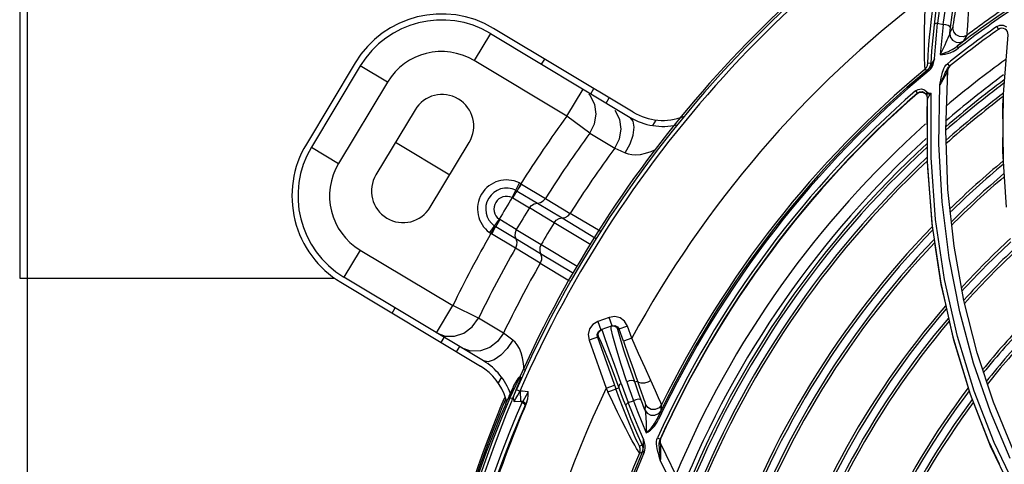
# Model space of a CAD drawing. Extents: x 40.7 to 137.4, y -250.8 to -221.5.
# Tile 257 of 320: x 122.8118 to 123.002, y -239.4095 to -239.3235. Entities that reach past the tile are written whole.
import ezdxf

# ---------------------------------------------------------------- set-up
doc = ezdxf.new("R2010")
doc.units = 0
doc.header["$MEASUREMENT"] = 0
doc.layers.get('0').update_dxf_attribs({"linetype": 'CONTINUOUS'})
doc.layers.add('paredes1', color=8, linetype='CONTINUOUS')

msp = doc.modelspace()

# ---------------------------------------------------------------- linework, layer by layer
at = {"color": 5}
for p, q in [((122.8118463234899, -239.3135002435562), (122.8118463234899, -239.3735002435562)), ((122.8118463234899, -239.3735002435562), (122.8726692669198, -239.3735002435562))]:
    msp.add_line(p, q, dxfattribs=at)
at = {"color": 155}
for p, q in [((122.9889439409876, -239.3265178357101), (122.9891727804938, -239.3242354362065)), ((122.9891727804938, -239.3242354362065), (122.9902606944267, -239.3244874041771)), ((122.9921294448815, -239.3249476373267), (122.9915019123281, -239.3260547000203)), ((122.991501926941, -239.3260545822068), (122.991623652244, -239.3250490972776)), ((123.0005761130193, -239.3248809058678), (123.0009467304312, -239.3254064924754)), ((123.0005826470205, -239.3248789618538), (123.0011578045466, -239.3246255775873)), ((122.9942325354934, -239.3276031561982), (122.9948504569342, -239.3265136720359)), ((123.0018725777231, -239.3379313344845), (123.0027680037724, -239.3264851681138)), ((122.993208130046, -239.3290089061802), (122.9929375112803, -239.3286577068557)), ((122.9880136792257, -239.3295540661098), (122.9878349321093, -239.3320314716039)), ((122.9878337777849, -239.3320332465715), (122.9872982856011, -239.3319508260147)), ((122.9884639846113, -239.3316616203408), (122.9885739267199, -239.3310904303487)), ((122.9905686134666, -239.3326110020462), (122.9907974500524, -239.3322876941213)), ((122.9907974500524, -239.3322876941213), (122.9910502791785, -239.3320431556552)), ((122.9910465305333, -239.3320458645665), (122.9914496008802, -239.3325492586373)), ((122.9912587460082, -239.3327341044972), (122.9914496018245, -239.3325492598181)), ((122.9866883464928, -239.3331382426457), (122.9872222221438, -239.3332211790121)), ((122.9875253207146, -239.3333660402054), (122.9873365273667, -239.333138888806)), ((122.9904830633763, -239.3341733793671), (122.9906425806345, -239.3338160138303)), ((122.9907434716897, -239.3449730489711), (122.9911247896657, -239.3332655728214)), ((122.9849004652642, -239.3373058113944), (122.9852637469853, -239.3377232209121)), ((122.9852601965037, -239.3378165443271), (122.9857346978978, -239.3375674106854)), ((122.9852637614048, -239.3377232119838), (122.9852602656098, -239.3378164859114)), ((122.9870749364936, -239.3382051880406), (122.9871609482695, -239.3386315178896)), ((122.9877885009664, -239.3377226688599), (122.9879079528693, -239.337718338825)), ((122.9872037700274, -239.3510143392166), (122.9871849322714, -239.3386266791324)), ((122.9872056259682, -239.347514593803), (122.9871336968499, -239.3403302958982)), ((122.9911649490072, -239.3563380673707), (122.9907434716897, -239.3449730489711)), ((122.9881013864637, -239.3629863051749), (122.9872037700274, -239.3510143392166)), ((122.9872524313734, -239.3521895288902), (122.9872385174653, -239.3507998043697)), ((122.9881671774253, -239.3635202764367), (122.9872524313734, -239.3521895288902)), ((122.992343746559, -239.3672997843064), (122.9911649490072, -239.3563380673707)), ((122.9898247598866, -239.374499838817), (122.9881013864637, -239.3629863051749)), ((122.9942372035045, -239.377849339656), (122.992343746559, -239.3672997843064)), ((122.9923202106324, -239.3855189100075), (122.9898247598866, -239.374499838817)), ((122.9942251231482, -239.3777934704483), (122.9943190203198, -239.3776891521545)), ((122.9967926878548, -239.3879249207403), (122.9942372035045, -239.377849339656)), ((122.923536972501, -239.3818767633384), (122.9241115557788, -239.38348642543)), ((122.9257283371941, -239.3810945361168), (122.9235371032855, -239.3818767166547)), ((122.9263030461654, -239.3827041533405), (122.9257284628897, -239.3810944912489)), ((122.9236431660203, -239.3838100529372), (122.9241115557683, -239.3834864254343)), ((122.923844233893, -239.3837326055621), (122.9243052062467, -239.3834173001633)), ((122.9263030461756, -239.3827041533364), (122.9241115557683, -239.3834864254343)), ((122.9244685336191, -239.3838936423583), (122.9243051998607, -239.3834172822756)), ((122.9260897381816, -239.383311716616), (122.9260935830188, -239.3827788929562)), ((122.9273245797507, -239.3828906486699), (122.9276298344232, -239.3833323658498)), ((122.9292392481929, -239.3827578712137), (122.92741959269, -239.3834074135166)), ((122.9284755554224, -239.3857016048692), (122.9276298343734, -239.3833323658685)), ((122.9300849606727, -239.3851270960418), (122.9292392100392, -239.3827577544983)), ((122.921836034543, -239.3854651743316), (122.9251595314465, -239.394775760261)), ((122.9236399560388, -239.3848214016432), (122.9218360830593, -239.3854653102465)), ((122.9234454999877, -239.3848908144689), (122.927008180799, -239.3948707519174)), ((122.9300849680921, -239.3851271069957), (122.9284755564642, -239.3857016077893)), ((122.9955335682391, -239.3960118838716), (122.9923202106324, -239.3855189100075)), ((122.9999494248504, -239.397474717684), (122.9967926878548, -239.3879249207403)), ((122.9306481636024, -239.3935714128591), (122.9311772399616, -239.3933825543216)), ((122.9251595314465, -239.3947757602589), (122.9267689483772, -239.3942012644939)), ((122.9251595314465, -239.3947757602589), (122.9254822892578, -239.3954849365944)), ((122.927008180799, -239.3948707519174), (122.9275626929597, -239.3946728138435)), ((122.9315937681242, -239.3945807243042), (122.9322180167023, -239.3963567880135)), ((122.9293948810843, -239.3975665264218), (122.9304287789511, -239.3972190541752)), ((122.9994115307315, -239.4059541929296), (122.9955335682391, -239.3960118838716)), ((122.9303398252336, -239.3999269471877), (122.9293948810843, -239.3975665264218)), ((122.9327142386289, -239.3978461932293), (122.9326065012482, -239.3989408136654)), ((122.935735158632, -239.3990568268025), (122.9358421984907, -239.3979790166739)), ((123.0036776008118, -239.4065396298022), (122.9999494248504, -239.397474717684)), ((122.9352603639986, -239.4008334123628), (122.9349931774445, -239.400707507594)), ((122.9354794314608, -239.3996445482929), (122.9349931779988, -239.4007075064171)), ((122.9309911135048, -239.4033068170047), (122.9320783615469, -239.4058010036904)), ((122.9323358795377, -239.4047403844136), (122.9323299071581, -239.404606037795)), ((122.9324337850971, -239.404910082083), (122.9323329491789, -239.404599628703)), ((122.9349495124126, -239.4047034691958), (122.9350653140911, -239.4043670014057)), ((122.935063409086, -239.4043697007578), (122.9355678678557, -239.4045971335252)), ((122.9354756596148, -239.4048631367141), (122.9355678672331, -239.4045971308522)), ((122.9355288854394, -239.4048151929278), (122.9355277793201, -239.4051566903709)), ((122.9356245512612, -239.4044873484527), (122.9355288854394, -239.4048151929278)), ((122.9356579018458, -239.4045630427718), (122.9356245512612, -239.4044873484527)), ((122.932079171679, -239.4058027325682), (122.9315656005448, -239.4059735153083)), ((122.9323353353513, -239.4059262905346), (122.9323394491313, -239.4052492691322)), ((122.9355277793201, -239.4051566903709), (122.9356213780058, -239.4054852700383)), ((122.9355613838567, -239.4052325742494), (122.9356325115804, -239.4054819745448)), ((122.9356515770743, -239.4055932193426), (122.9356213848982, -239.4054851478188)), ((122.9356213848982, -239.4054851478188), (122.9407040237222, -239.4159319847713)), ((123.0039032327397, -239.4153287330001), (122.9994115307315, -239.4059541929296)), ((122.9315707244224, -239.4073260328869), (122.9320831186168, -239.4071564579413)), ((122.9324699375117, -239.4071785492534), (122.9321439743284, -239.407038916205)), ((122.9406049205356, -239.4186059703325), (122.9356605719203, -239.4088895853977))]:
    msp.add_line(p, q, dxfattribs=at)
at = {"color": 6, "linetype": 'Continuous'}
for p, q in [((122.9027760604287, -239.326209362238), (122.8996322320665, -239.331441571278)), ((122.9027760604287, -239.326209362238), (122.9297504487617, -239.3424172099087)), ((122.9303477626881, -239.3414230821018), (122.9033733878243, -239.325215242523)), ((122.8766538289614, -239.3318771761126), (122.867222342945, -239.3475738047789)), ((122.8776479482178, -239.3324745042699), (122.8682164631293, -239.3481711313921)), ((122.8828801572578, -239.3356183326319), (122.8776479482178, -239.3324745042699)), ((122.9175201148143, -239.3421896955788), (122.8996322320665, -239.331441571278)), ((122.9126775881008, -239.3321588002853), (122.9132749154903, -239.331164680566)), ((122.8828801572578, -239.3356183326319), (122.8734486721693, -239.3513149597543)), ((122.9175201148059, -239.3421896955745), (122.9206639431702, -239.3369574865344)), ((122.9220752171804, -239.3382207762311), (122.9217743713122, -239.3379514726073)), ((122.9221548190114, -239.3378532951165), (122.9227521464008, -239.3368591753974)), ((122.9251474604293, -239.3396514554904), (122.9257447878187, -239.3386573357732)), ((122.8882156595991, -239.3409605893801), (122.8806704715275, -239.3535178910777)), ((122.9219920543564, -239.3454464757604), (122.917520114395, -239.342189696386)), ((122.9341354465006, -239.3440117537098), (122.9347854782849, -239.3429299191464)), ((122.9219920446, -239.3454464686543), (122.9267965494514, -239.3483467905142)), ((122.8844430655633, -239.3472392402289), (122.8949074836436, -239.3535268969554)), ((122.8911348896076, -239.359805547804), (122.8986800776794, -239.3472482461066)), ((122.8682164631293, -239.3481711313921), (122.8734486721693, -239.3513149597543)), ((122.9267965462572, -239.348346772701), (122.9280007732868, -239.3489028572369)), ((122.9280007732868, -239.3489028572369), (122.9288341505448, -239.3492854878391)), ((122.9069701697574, -239.3579367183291), (122.9083666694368, -239.3550889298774)), ((122.908767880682, -239.3553064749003), (122.9086531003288, -239.3552386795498)), ((122.908767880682, -239.3553064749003), (122.913390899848, -239.3580974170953)), ((122.90794312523, -239.3566601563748), (122.9118488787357, -239.3589913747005)), ((122.9070996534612, -239.358003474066), (122.910303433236, -239.3599092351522)), ((122.9118492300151, -239.3589914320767), (122.9166415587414, -239.3618709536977)), ((122.9133908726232, -239.3580974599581), (122.9181841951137, -239.3609779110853)), ((122.915096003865, -239.3627884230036), (122.9103036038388, -239.3599091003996)), ((122.9239886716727, -239.3644448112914), (122.9181842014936, -239.360977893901)), ((122.904464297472, -239.362107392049), (122.9026055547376, -239.3646774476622)), ((122.9077707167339, -239.3641243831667), (122.9045839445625, -239.3621903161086)), ((122.9222021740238, -239.3670865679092), (122.91509631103, -239.3627886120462)), ((122.9166418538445, -239.3618711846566), (122.9230919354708, -239.3657708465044)), ((122.902872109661, -239.364859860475), (122.9029857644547, -239.3649293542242)), ((122.9037338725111, -239.363527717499), (122.9028721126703, -239.3648598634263)), ((122.9076204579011, -239.3677010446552), (122.9029857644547, -239.3649293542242)), ((122.9076858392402, -239.3659198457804), (122.9037939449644, -239.3635654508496)), ((122.9077707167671, -239.3641243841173), (122.9125629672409, -239.367004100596)), ((122.9124784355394, -239.3687996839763), (122.9076860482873, -239.365920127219)), ((122.8776254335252, -239.3680670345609), (122.874481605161, -239.373299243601)), ((122.8776254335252, -239.3680670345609), (122.895513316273, -239.3788151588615)), ((122.9124140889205, -239.3705809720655), (122.9076204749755, -239.3677010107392)), ((122.9188115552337, -239.3725814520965), (122.9124787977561, -239.3687998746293)), ((122.9125631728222, -239.3670044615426), (122.9195331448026, -239.3711647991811)), ((122.9124141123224, -239.3705809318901), (122.9180846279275, -239.3740085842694)), ((122.8738842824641, -239.3742933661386), (122.9008586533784, -239.3905012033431)), ((122.9014559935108, -239.389507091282), (122.8744816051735, -239.3732992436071)), ((122.8837858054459, -239.3802428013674), (122.8843831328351, -239.3792486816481)), ((122.8923694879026, -239.3840473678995), (122.8955133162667, -239.3788151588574)), ((122.9004883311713, -239.3812346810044), (122.895513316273, -239.3788151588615)), ((122.9053047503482, -239.3841151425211), (122.9004883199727, -239.3812346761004)), ((122.8923694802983, -239.3840473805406), (122.8940683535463, -239.3846865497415)), ((122.8932630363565, -239.3859372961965), (122.8938603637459, -239.3849431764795)), ((122.8962556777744, -239.3877354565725), (122.8968530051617, -239.3867413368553)), ((122.9049225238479, -239.3926302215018), (122.9042724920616, -239.3937120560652)), ((122.9072651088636, -239.3944705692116), (122.907935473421, -239.3932157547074)), ((122.9076586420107, -239.3942759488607), (122.9083397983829, -239.3929680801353)), ((122.9081310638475, -239.3928717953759), (122.9077688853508, -239.39351670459)), ((122.907935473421, -239.3932157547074), (122.9081382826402, -239.3928592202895)), ((122.9085740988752, -239.3929611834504), (122.908106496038, -239.3941897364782)), ((122.9083008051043, -239.392690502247), (122.9081392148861, -239.3928576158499)), ((122.9085355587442, -239.3926160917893), (122.9083008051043, -239.392690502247)), ((122.9083397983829, -239.3929680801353), (122.9085336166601, -239.3926161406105)), ((122.908631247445, -239.3926110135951), (122.9084946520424, -239.3926181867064)), ((122.9086594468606, -239.3926095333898), (122.9085740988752, -239.3929611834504)), ((122.9071337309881, -239.3947390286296), (122.9061239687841, -239.3968756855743)), ((122.9063693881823, -239.3963578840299), (122.9068127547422, -239.3953842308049)), ((122.906397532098, -239.3962985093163), (122.9072400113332, -239.3945211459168)), ((122.9065510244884, -239.3966729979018), (122.9076586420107, -239.3942759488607)), ((122.9069927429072, -239.3950132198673), (122.906578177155, -239.3959145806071)), ((122.9071212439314, -239.3947654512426), (122.9069927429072, -239.3950132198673)), ((122.9072400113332, -239.3945211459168), (122.9072651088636, -239.3944705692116)), ((122.908106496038, -239.3941897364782), (122.9072635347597, -239.3962972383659)), ((122.9077971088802, -239.3950524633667), (122.9084685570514, -239.3953454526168)), ((122.9080432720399, -239.3960888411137), (122.9084934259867, -239.3953104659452)), ((122.9084934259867, -239.3953104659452), (122.9085959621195, -239.3972669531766)), ((122.9054178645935, -239.3967454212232), (122.9049225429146, -239.3979391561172)), ((122.9052667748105, -239.3980651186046), (122.9057556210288, -239.3968870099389)), ((122.9054479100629, -239.3966700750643), (122.9054178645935, -239.3967454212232)), ((122.9057851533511, -239.3968129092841), (122.9054479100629, -239.3966700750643)), ((122.9065510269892, -239.3966729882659), (122.9056373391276, -239.3988361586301)), ((122.9057556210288, -239.3968870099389), (122.9057851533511, -239.3968129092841)), ((122.9068490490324, -239.3973178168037), (122.9058493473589, -239.3997652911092)), ((122.905989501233, -239.3971785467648), (122.9061234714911, -239.3968758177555)), ((122.9065510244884, -239.3966729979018), (122.9071241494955, -239.3966429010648)), ((122.9069390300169, -239.3971048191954), (122.9068490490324, -239.3973178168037)), ((122.9071241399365, -239.3966429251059), (122.9069390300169, -239.3971048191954)), ((122.9072635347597, -239.3962972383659), (122.9071241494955, -239.3966429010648)), ((122.9072639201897, -239.3962948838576), (122.9074328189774, -239.395896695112)), ((122.9073617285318, -239.3973317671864), (122.9085959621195, -239.3972669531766)), ((122.909344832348, -239.3967909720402), (122.9090248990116, -239.3973411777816)), ((122.9046030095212, -239.3987155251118), (122.9041906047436, -239.3997285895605)), ((122.9045421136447, -239.3998362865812), (122.9049510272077, -239.3988321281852)), ((122.9056373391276, -239.3988361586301), (122.9045459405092, -239.4015166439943)), ((122.9049225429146, -239.3979391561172), (122.9046030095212, -239.3987155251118)), ((122.9057273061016, -239.3977825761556), (122.9046691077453, -239.4003035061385)), ((122.9049510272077, -239.3988321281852), (122.9052667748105, -239.3980651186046)), ((122.9088629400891, -239.3975918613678), (122.9077708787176, -239.4001376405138)), ((122.9091357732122, -239.397685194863), (122.9088629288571, -239.3975916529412)), ((122.9094497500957, -239.3983042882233), (122.9095518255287, -239.3980773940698)), ((122.9098422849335, -239.3974281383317), (122.9095518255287, -239.3980773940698)), ((122.9041906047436, -239.3997285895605), (122.9036700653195, -239.4010266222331)), ((122.9040258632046, -239.4011230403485), (122.9045421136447, -239.3998362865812))]:
    msp.add_line(p, q, dxfattribs=at)
at = {"color": 155}
for points in [[(122.9902538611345, -239.3244876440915), (122.990900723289, -239.3201526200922), (122.9916003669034, -239.3163005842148), (122.9922603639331, -239.3132332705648), (122.9928612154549, -239.3108765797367), (122.9933220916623, -239.3094433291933)], [(122.991623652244, -239.3250490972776), (122.9923088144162, -239.3201753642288), (122.9930258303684, -239.316040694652), (122.9936722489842, -239.3128971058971), (122.9941634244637, -239.3108864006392), (122.9944231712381, -239.3101768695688)], [(122.9900460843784, -239.312680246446), (122.9895693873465, -239.3159148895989), (122.9890202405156, -239.3199513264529), (122.9884781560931, -239.3245607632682)], [(122.9910091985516, -239.3119439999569), (122.9904374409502, -239.3152374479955), (122.9897963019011, -239.3193977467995), (122.9891658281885, -239.3242357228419)], [(122.9921084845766, -239.3251302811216), (122.992144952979, -239.324969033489), (122.9922019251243, -239.3246383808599), (122.9922820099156, -239.3241236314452), (122.9923889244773, -239.3234057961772), (122.9925266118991, -239.3224708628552), (122.9927009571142, -239.3212987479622), (122.9929186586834, -239.3198729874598), (122.9931850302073, -239.3181949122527), (122.9935019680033, -239.3162924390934), (122.9938661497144, -239.3142217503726), (122.9942703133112, -239.3120504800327)], [(122.9949257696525, -239.3255005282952), (122.9949763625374, -239.3246600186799), (122.99503991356, -239.3235833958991), (122.9951214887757, -239.3222602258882), (122.9952257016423, -239.3206865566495), (122.995357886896, -239.3188711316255), (122.9955218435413, -239.3168448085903), (122.9957192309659, -239.31465869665), (122.9959490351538, -239.3123719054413)], [(122.9868493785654, -239.3189268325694), (122.9867242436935, -239.321268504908), (122.9866368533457, -239.3234864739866), (122.9865836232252, -239.3255224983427), (122.9865593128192, -239.3273273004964), (122.9865561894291, -239.328878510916), (122.9865680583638, -239.3301724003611), (122.986588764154, -239.3312186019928), (122.9866138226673, -239.3320288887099), (122.9866407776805, -239.3326118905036), (122.9866655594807, -239.3329781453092), (122.986688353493, -239.3331382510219)], [(122.9877768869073, -239.325279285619), (122.9879835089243, -239.3234087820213), (122.9882379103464, -239.3213554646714), (122.9885394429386, -239.3191726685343)], [(122.9884781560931, -239.3245607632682), (122.9882278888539, -239.3270636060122), (122.9880136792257, -239.3295540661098)], [(122.9891658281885, -239.3242357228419), (122.9888253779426, -239.324290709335), (122.9885833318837, -239.324403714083), (122.9884783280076, -239.3245607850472)], [(122.9902606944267, -239.3244874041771), (122.9900355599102, -239.3264015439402), (122.9898314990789, -239.3283177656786), (122.9896484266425, -239.330235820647)], [(122.991623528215, -239.3250489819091), (122.99151531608, -239.32483133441), (122.9911829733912, -239.3246362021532), (122.9907355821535, -239.3245170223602), (122.9902538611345, -239.3244876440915)], [(122.9921294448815, -239.3249476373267), (122.9921234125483, -239.3250090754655), (122.992119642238, -239.3250697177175), (122.9921180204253, -239.325131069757)], [(123.0011578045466, -239.3246255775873), (123.0018281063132, -239.3246232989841), (123.0024447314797, -239.3249013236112)], [(122.9873147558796, -239.3310265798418), (122.9873518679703, -239.3303381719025), (122.9874105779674, -239.3294381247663), (122.9874963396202, -239.3283056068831), (122.9876162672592, -239.3269186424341), (122.9877768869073, -239.325279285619)], [(122.9885739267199, -239.3310904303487), (122.9887443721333, -239.3288029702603), (122.9889439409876, -239.3265178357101)], [(122.9915021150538, -239.3260545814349), (122.9914582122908, -239.3262486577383), (122.9913787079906, -239.3264994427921), (122.991270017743, -239.3267961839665), (122.9911345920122, -239.3271358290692), (122.9909712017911, -239.3275212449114), (122.9907756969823, -239.3279607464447), (122.990545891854, -239.3284568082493), (122.990280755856, -239.3290060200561), (122.9899794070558, -239.3296034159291), (122.9896422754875, -239.3302356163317)], [(122.9915019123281, -239.3260547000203), (122.9916000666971, -239.3268377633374), (122.9920392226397, -239.3274928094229), (122.9927221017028, -239.3278801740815), (122.9935096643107, -239.3279209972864), (122.9942325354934, -239.3276031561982)], [(122.9927319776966, -239.3264586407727), (122.9922762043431, -239.3258607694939), (122.9921114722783, -239.3251306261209)], [(122.9948506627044, -239.3265137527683), (122.9941518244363, -239.3268229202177), (122.993397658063, -239.326799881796), (122.9927319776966, -239.3264586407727)], [(122.9948533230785, -239.3265117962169), (122.9948536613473, -239.326509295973), (122.9948860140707, -239.3261131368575), (122.9949257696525, -239.3255005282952)], [(122.989951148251, -239.3301492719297), (122.990072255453, -239.3301121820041), (122.99020360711, -239.3300702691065), (122.9903460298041, -239.3300226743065), (122.9905001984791, -239.3299685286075), (122.9906671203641, -239.3299067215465), (122.990848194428, -239.3298357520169), (122.991044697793, -239.3297540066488), (122.9912570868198, -239.3296599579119), (122.9914867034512, -239.3295513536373), (122.9917358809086, -239.3294248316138), (122.9920043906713, -239.3292776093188), (122.992294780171, -239.3291043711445), (122.9926071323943, -239.3288994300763), (122.9929375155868, -239.3286577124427)], [(122.9942323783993, -239.3276035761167), (122.9941748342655, -239.3276592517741), (122.994024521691, -239.3277859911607), (122.9937741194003, -239.3279896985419), (122.9934146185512, -239.3282778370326), (122.9929375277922, -239.3286576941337)], [(122.9896422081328, -239.330235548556), (122.9897366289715, -239.3302124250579), (122.989951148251, -239.3301492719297)], [(122.9896484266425, -239.330235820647), (122.9897512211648, -239.3302472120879), (122.9898674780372, -239.3302503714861), (122.9899948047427, -239.3302495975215), (122.9901345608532, -239.3302435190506), (122.9902880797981, -239.3302308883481), (122.9904565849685, -239.3302102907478), (122.9906411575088, -239.3301802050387), (122.9908428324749, -239.3301388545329), (122.9910628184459, -239.3300840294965), (122.9913024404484, -239.3300130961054), (122.9915630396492, -239.3299228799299), (122.9918457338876, -239.3298094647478), (122.9921516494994, -239.3296679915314), (122.9924817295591, -239.3294922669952), (122.9928354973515, -239.3292748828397), (122.9932155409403, -239.3290092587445)], [(122.9866883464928, -239.3331382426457), (122.9869941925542, -239.3328056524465), (122.9872034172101, -239.3324006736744), (122.9872982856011, -239.3319508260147)], [(122.9878337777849, -239.3320332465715), (122.9877408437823, -239.3324763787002), (122.9875329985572, -239.3328822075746), (122.9872222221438, -239.3332211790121)], [(122.9872993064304, -239.3319509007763), (122.9872911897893, -239.3318180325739), (122.9872955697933, -239.3315149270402), (122.9873147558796, -239.3310265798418)], [(122.9877955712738, -239.332620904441), (122.987601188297, -239.3328792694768), (122.9873370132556, -239.3331384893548)], [(122.9875301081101, -239.3333665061), (122.987845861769, -239.3330498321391), (122.9881184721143, -239.3326625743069), (122.9883262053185, -239.3321952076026), (122.9884639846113, -239.3316616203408)], [(122.9885682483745, -239.3310901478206), (122.9884313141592, -239.3313904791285), (122.9883013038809, -239.3316640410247), (122.9881789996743, -239.3319126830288), (122.9880618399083, -239.3321456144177), (122.9879405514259, -239.3323773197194), (122.9877955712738, -239.332620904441)], [(122.9885682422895, -239.3310901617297), (122.9884571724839, -239.3312925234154), (122.9883523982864, -239.3314767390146), (122.9882533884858, -239.3316434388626), (122.9881604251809, -239.3317914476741), (122.9880740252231, -239.3319187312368), (122.9879969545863, -239.3320196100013), (122.9879342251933, -239.3320866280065), (122.9878874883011, -239.3321189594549), (122.9878555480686, -239.3321192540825), (122.9878378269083, -239.3320888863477), (122.9878339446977, -239.3320313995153)], [(122.9897763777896, -239.3351978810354), (122.9898663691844, -239.3347708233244), (122.9899191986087, -239.3345313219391), (122.9899793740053, -239.3342721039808), (122.9900494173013, -239.3339909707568), (122.9901335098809, -239.3336851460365), (122.9902387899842, -239.3333516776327), (122.9903796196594, -239.3329853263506), (122.9905686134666, -239.3326110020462)], [(122.9873370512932, -239.3331384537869), (122.9872765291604, -239.3331847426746), (122.9872382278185, -239.3332123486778), (122.9872222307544, -239.3332211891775)], [(122.9911248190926, -239.3332655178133), (122.991098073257, -239.3333839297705), (122.9910345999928, -239.3335558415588), (122.9909384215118, -239.3337754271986), (122.9908100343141, -239.3340421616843), (122.990648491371, -239.334357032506), (122.9904486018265, -239.3347277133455), (122.9902051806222, -239.3351597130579), (122.9899231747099, -239.3356390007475), (122.9896000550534, -239.3361413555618)], [(122.9896000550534, -239.3361413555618), (122.9898776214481, -239.3355465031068), (122.9901086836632, -239.3350288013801), (122.9904830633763, -239.3341733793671)], [(122.9906425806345, -239.3338160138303), (122.9907922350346, -239.333496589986), (122.9909386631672, -239.3332113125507), (122.9910908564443, -239.3329568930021), (122.9912587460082, -239.3327341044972)], [(123.0032114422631, -239.4083389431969), (122.9993816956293, -239.3993717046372), (122.9961027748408, -239.3899038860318), (122.9934294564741, -239.3799944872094), (122.9913863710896, -239.3695857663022), (122.9900334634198, -239.3587568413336), (122.9894172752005, -239.347603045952), (122.9896048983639, -239.3361420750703)], [(122.9896048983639, -239.3361420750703), (122.9896078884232, -239.3360174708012), (122.9896350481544, -239.335878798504), (122.9896671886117, -239.3357281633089), (122.9897763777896, -239.3351978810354)], [(122.9849032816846, -239.3373064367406), (122.9854234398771, -239.3370090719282), (122.9860461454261, -239.3369345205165), (122.9866381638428, -239.3371108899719), (122.9871485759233, -239.3375569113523)], [(122.9852637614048, -239.3377232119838), (122.9856731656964, -239.3374921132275), (122.9861531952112, -239.3374419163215), (122.9865974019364, -239.3375820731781), (122.9869675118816, -239.3379099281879)], [(122.9857346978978, -239.3375674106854), (122.986267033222, -239.3375574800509), (122.98674679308, -239.3377857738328), (122.9870749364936, -239.3382051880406)], [(122.9869674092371, -239.3379100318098), (122.9869538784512, -239.3378083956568), (122.9870170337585, -239.3376824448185), (122.9871448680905, -239.337556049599)], [(122.98696754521, -239.3379099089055), (122.9869644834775, -239.3379046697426), (122.9869680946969, -239.3379070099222), (122.9869735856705, -239.3379099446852), (122.9869811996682, -239.3379131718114), (122.9869914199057, -239.3379163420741), (122.9870048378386, -239.33791878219), (122.9870450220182, -239.3379212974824)], [(122.9871845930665, -239.3386267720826), (122.9871656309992, -239.3383737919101), (122.9870921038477, -239.3381309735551), (122.9869675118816, -239.3379099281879)], [(122.9870450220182, -239.3379212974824), (122.9870712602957, -239.3379145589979), (122.9871050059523, -239.3379053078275), (122.9871478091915, -239.3378963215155), (122.9871975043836, -239.3378840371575), (122.9872536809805, -239.33786754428), (122.9873167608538, -239.3378428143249), (122.9873920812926, -239.3378297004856), (122.9874762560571, -239.3378140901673), (122.9875685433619, -239.3377964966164), (122.9876695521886, -239.3377744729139), (122.9877808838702, -239.3377485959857), (122.987903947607, -239.3377173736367)], [(122.9871485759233, -239.3375569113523), (122.9871782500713, -239.337606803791), (122.9872175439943, -239.3376429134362), (122.9872742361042, -239.3376666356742), (122.9873417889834, -239.3376838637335), (122.9874148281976, -239.3376984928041), (122.9874949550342, -239.3377105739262), (122.9875841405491, -239.3377186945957), (122.9876818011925, -239.3377229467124), (122.9877885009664, -239.3377226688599)], [(122.9871849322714, -239.3386266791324), (122.9871885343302, -239.3386589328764), (122.9872071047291, -239.3386703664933), (122.9872453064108, -239.3386511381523), (122.9873035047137, -239.3385956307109), (122.9873773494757, -239.3385071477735), (122.9874638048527, -239.3383918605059), (122.9875616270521, -239.3382525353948), (122.9876680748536, -239.338092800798)], [(122.9876680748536, -239.338092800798), (122.9877815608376, -239.3379150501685), (122.987904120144, -239.3377173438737)], [(123.0418061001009, -239.4582845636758), (123.0346598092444, -239.4525932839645), (123.027788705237, -239.4462330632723), (123.0213375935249, -239.4392956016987), (123.0152647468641, -239.4316922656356), (123.0096647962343, -239.4234783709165), (123.0045902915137, -239.4146724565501), (123.0000886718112, -239.4052886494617), (122.9962026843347, -239.3953276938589), (122.9929836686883, -239.3848017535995), (122.9904888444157, -239.3737408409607), (122.9887742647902, -239.362179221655), (122.987894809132, -239.3501558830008), (122.9879079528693, -239.337718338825)], [(123.0024887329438, -239.3597493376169), (123.0017951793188, -239.3490336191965), (123.0018725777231, -239.3379313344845)], [(122.9871829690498, -239.3386730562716), (122.9871651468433, -239.3392132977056), (122.9871486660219, -239.3397658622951), (122.9871336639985, -239.340330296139)], [(123.0018827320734, -239.3508292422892), (123.0017955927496, -239.3400752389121), (123.0019070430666, -239.3383898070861)], [(122.9907897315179, -239.3788000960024), (122.9898696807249, -239.3747413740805), (122.9886354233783, -239.3666599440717)], [(122.9235371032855, -239.3818767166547), (122.9225900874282, -239.3824453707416), (122.9219433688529, -239.3833188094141), (122.9216767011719, -239.3843723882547), (122.921836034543, -239.3854651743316)], [(122.9292392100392, -239.3827577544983), (122.9286828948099, -239.3818316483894), (122.927828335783, -239.3811991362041), (122.9267976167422, -239.380938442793), (122.9257283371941, -239.3810945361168)], [(122.995113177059, -239.394704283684), (122.992273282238, -239.3853446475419), (122.9914690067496, -239.3817966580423)], [(122.9234454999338, -239.3848908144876), (122.9233994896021, -239.38432414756), (122.9236431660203, -239.3838100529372)], [(122.9236399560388, -239.3848214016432), (122.9235962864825, -239.3842417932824), (122.923844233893, -239.3837326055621)], [(122.9280318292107, -239.3938688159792), (122.9267937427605, -239.3904084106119), (122.9257286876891, -239.3874308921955), (122.9249474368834, -239.3852429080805), (122.9244685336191, -239.3838936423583)], [(122.9291407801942, -239.3935099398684), (122.927992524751, -239.3899880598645), (122.927053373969, -239.3869639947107), (122.9264137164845, -239.384718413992), (122.9260897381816, -239.383311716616)], [(122.9260935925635, -239.3827789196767), (122.9266462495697, -239.3827387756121), (122.927119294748, -239.3829698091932), (122.92741959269, -239.3834074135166)], [(122.9263030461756, -239.3827041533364), (122.9268389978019, -239.3826605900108), (122.9273245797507, -239.3828906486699)], [(122.9306481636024, -239.3935714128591), (122.9295255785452, -239.3902697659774), (122.9285739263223, -239.3874020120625), (122.9278892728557, -239.3852516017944), (122.9274987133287, -239.3839036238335), (122.92741959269, -239.3834074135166)], [(122.9236399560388, -239.3848214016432), (122.9240106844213, -239.3855107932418), (122.9248197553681, -239.3874689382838), (122.9260756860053, -239.3907110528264), (122.9275626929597, -239.3946728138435)], [(122.9284755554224, -239.3857016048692), (122.9294733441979, -239.3885106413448), (122.9304025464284, -239.3911535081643), (122.9315937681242, -239.3945807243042)], [(122.9337625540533, -239.3933050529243), (122.9326660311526, -239.3908508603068), (122.9314024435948, -239.3880415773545), (122.9300849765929, -239.385127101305)], [(122.9291407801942, -239.3935099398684), (122.9295458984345, -239.3947117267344), (122.9299762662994, -239.3959486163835), (122.9304302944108, -239.397215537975)], [(122.9306479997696, -239.3935713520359), (122.9304327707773, -239.3933499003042), (122.9300364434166, -239.3932615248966), (122.9295806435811, -239.3933215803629), (122.9291412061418, -239.3935100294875)], [(122.9337626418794, -239.3933051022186), (122.9331664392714, -239.3936065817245), (122.9325120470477, -239.39377943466), (122.9319021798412, -239.3937977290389), (122.9314321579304, -239.3936585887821), (122.9311772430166, -239.3933825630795)], [(122.9358424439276, -239.397978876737), (122.9356834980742, -239.39758040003), (122.9352542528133, -239.3966161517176), (122.9346366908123, -239.3952522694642), (122.9337625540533, -239.3933050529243)], [(122.9254822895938, -239.3954849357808), (122.9260634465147, -239.3952712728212), (122.9265483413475, -239.3950834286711), (122.9268853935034, -239.3949410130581), (122.9270082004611, -239.3948707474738)], [(122.9284116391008, -239.3986363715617), (122.927722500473, -239.3968259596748), (122.9270083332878, -239.3948706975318)], [(122.9280320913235, -239.3938689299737), (122.927725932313, -239.3941289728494), (122.9275650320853, -239.394408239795), (122.9275626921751, -239.3946728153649)], [(122.9275628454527, -239.394672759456), (122.9279887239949, -239.3958117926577), (122.9284377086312, -239.3969926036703), (122.9289089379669, -239.3982101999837)], [(122.9280318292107, -239.3938688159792), (122.9284647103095, -239.3950665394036), (122.9289200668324, -239.3962998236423), (122.9293961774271, -239.3975633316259)], [(122.9319053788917, -239.3970878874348), (122.9314617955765, -239.3958792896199), (122.9310424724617, -239.3947055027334), (122.9306481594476, -239.393571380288)], [(122.9306465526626, -239.4057744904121), (122.9301744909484, -239.4049198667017), (122.9296020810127, -239.4038585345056), (122.9289295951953, -239.4025781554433), (122.9281628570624, -239.4010786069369), (122.9273170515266, -239.399373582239), (122.9264149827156, -239.3974952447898), (122.9254822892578, -239.3954849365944)], [(122.9304287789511, -239.3972190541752), (122.931216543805, -239.3992892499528), (122.9320311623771, -239.4013472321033), (122.9328723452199, -239.4033926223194)], [(122.9319053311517, -239.3970878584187), (122.9317081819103, -239.3969420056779), (122.9313234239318, -239.3969199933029), (122.9308714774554, -239.3970192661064), (122.9304302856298, -239.3972154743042)], [(122.9326066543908, -239.3989406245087), (122.932370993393, -239.3983251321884), (122.9321372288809, -239.3977075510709), (122.9319053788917, -239.3970878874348)], [(122.9322180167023, -239.3963567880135), (122.9324308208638, -239.3969659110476), (122.9325820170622, -239.3974088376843), (122.932675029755, -239.3976976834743), (122.9327143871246, -239.3978460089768)], [(122.9308997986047, -239.4046056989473), (122.9305567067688, -239.403837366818), (122.930136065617, -239.4028688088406), (122.9296336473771, -239.4016782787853), (122.9290549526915, -239.4002637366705), (122.9284116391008, -239.3986363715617)], [(122.9289089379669, -239.3982101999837), (122.9299342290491, -239.4007764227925), (122.9309911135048, -239.4033068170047)], [(122.9293962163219, -239.3975632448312), (122.9291024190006, -239.3977827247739), (122.9289303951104, -239.398008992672), (122.9289091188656, -239.3982101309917)], [(122.9326065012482, -239.3989408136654), (122.9330554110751, -239.3995853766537), (122.9337446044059, -239.3999608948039), (122.9345253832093, -239.3999897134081), (122.9352402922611, -239.39966604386), (122.935735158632, -239.3990568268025)], [(122.9326065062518, -239.3989406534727), (122.9326621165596, -239.3991536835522), (122.932710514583, -239.3994450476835), (122.9327533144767, -239.3998004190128), (122.9327911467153, -239.4002177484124), (122.9328246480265, -239.4007051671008), (122.9328524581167, -239.4012726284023), (122.9328724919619, -239.4019164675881), (122.9328809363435, -239.4026296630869), (122.9328708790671, -239.4033955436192)], [(122.9358421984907, -239.3979790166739), (122.9353467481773, -239.3985830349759), (122.9346310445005, -239.3989039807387), (122.9338478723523, -239.3988720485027), (122.9331593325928, -239.3984925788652), (122.9327142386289, -239.3978461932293)], [(122.9357356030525, -239.3990563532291), (122.9357064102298, -239.3991343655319), (122.9356223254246, -239.399327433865), (122.9354794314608, -239.3996445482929)], [(123.00109310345, -239.4094667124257), (122.9990333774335, -239.4050760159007), (122.9961221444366, -239.3974920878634)], [(122.9323329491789, -239.404599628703), (122.9313194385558, -239.4022712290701), (122.9303398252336, -239.3999269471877)], [(122.9328707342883, -239.4033955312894), (122.9330353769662, -239.4032591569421), (122.9332111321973, -239.4031033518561), (122.9333986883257, -239.4029258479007), (122.9335986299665, -239.4027233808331), (122.9338106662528, -239.402491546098), (122.9340341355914, -239.4022262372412), (122.934267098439, -239.4019231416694), (122.9345065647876, -239.4015768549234), (122.9347517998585, -239.4011741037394), (122.9349931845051, -239.4007075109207)], [(122.9328723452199, -239.4033926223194), (122.9330620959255, -239.4033005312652), (122.9332639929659, -239.403181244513), (122.9334788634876, -239.4030351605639), (122.9337070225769, -239.4028582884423), (122.9339481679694, -239.4026461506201), (122.934200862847, -239.4023937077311), (122.9344632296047, -239.4020945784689), (122.9347319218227, -239.4017408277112), (122.9350008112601, -239.4013238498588), (122.9352595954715, -239.4008363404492)], [(122.9315655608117, -239.405973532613), (122.9314992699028, -239.4058649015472), (122.9313687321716, -239.4056086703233), (122.9311699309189, -239.4051928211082), (122.9308997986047, -239.4046056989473)], [(122.9323299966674, -239.4046060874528), (122.9323204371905, -239.4048411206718), (122.9323082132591, -239.4050571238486), (122.9322931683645, -239.4052539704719), (122.9322750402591, -239.405430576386), (122.9322535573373, -239.4055840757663), (122.9322288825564, -239.4057085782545), (122.9322021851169, -239.4057971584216), (122.9321736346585, -239.4058506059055), (122.9321427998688, -239.4058692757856), (122.9321106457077, -239.405851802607), (122.932078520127, -239.4058009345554)], [(122.9323394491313, -239.4052492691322), (122.9323390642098, -239.405057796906), (122.9323358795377, -239.4047403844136)], [(122.9324750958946, -239.4071672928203), (122.93260903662, -239.4067658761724), (122.9326743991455, -239.4063917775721), (122.9326854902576, -239.4060562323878), (122.9326582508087, -239.4057621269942), (122.932608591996, -239.4055077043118), (122.9325500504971, -239.4052853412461), (122.9324906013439, -239.4050876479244), (122.9324337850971, -239.404910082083)], [(122.9349318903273, -239.4059743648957), (122.9348855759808, -239.4055132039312), (122.9348895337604, -239.4050878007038), (122.9349495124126, -239.4047034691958)], [(122.9354043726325, -239.4058166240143), (122.9354016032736, -239.4054718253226), (122.9354226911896, -239.4051552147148), (122.9354756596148, -239.4048631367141)], [(122.9356579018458, -239.4045630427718), (122.935562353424, -239.4048910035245), (122.9355613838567, -239.4052325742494)], [(122.9356245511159, -239.4044873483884), (122.9356166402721, -239.4044993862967), (122.9355971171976, -239.4045373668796), (122.9355678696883, -239.4045971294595)], [(122.9315707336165, -239.407326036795), (122.9314801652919, -239.4072012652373), (122.9312982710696, -239.4069063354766), (122.9310206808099, -239.4064338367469), (122.9306465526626, -239.4057744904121)], [(122.9315707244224, -239.4073260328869), (122.9316924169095, -239.4068849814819), (122.9316919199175, -239.4064227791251), (122.9315656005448, -239.4059735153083)], [(122.932079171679, -239.4058027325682), (122.932204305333, -239.4062467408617), (122.9322059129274, -239.406709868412), (122.9320831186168, -239.4071564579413)], [(122.9321439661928, -239.4070389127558), (122.9322377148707, -239.4067759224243), (122.9323017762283, -239.4064794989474), (122.9323297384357, -239.4061869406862), (122.9323353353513, -239.4059262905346)], [(122.9351409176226, -239.4069983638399), (122.9350195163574, -239.4064681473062), (122.9349318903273, -239.4059743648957)], [(122.9354576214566, -239.4066132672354), (122.9354245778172, -239.4061951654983), (122.9354043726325, -239.4058166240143)], [(122.9356547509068, -239.4089008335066), (122.9356041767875, -239.4082052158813), (122.9355503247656, -239.4076048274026), (122.9355003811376, -239.4070794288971), (122.9354576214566, -239.4066132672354)], [(122.9356548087, -239.4089007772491), (122.9356908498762, -239.4083322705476), (122.9357125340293, -239.4077981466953), (122.9357202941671, -239.4073152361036), (122.9357236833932, -239.4068914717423), (122.9357255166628, -239.4065313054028), (122.9357148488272, -239.4062275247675), (122.9356973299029, -239.4059705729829), (122.9356763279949, -239.4057580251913), (122.9356515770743, -239.4055932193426)], [(122.9321440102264, -239.4070388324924), (122.9321132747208, -239.4071028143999), (122.9320929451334, -239.4071421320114), (122.9320831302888, -239.407156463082)], [(122.9356605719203, -239.4088895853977), (122.9354650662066, -239.4082008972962), (122.9352909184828, -239.4075724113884), (122.9351409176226, -239.4069983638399)]]:
    msp.add_lwpolyline(points, dxfattribs=at)
at = {"color": 6, "linetype": 'Continuous'}
for points in [[(122.9219920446, -239.3454464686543), (122.922886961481, -239.3436610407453), (122.9232057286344, -239.3417857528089), (122.9229424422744, -239.3399056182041), (122.9220752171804, -239.3382207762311)], [(122.9267965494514, -239.3483467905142), (122.9276952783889, -239.3465606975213), (122.9280168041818, -239.344683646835), (122.9277550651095, -239.3428009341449), (122.9268878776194, -239.3411134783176)], [(122.9288341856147, -239.3492855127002), (122.9297474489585, -239.3475602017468), (122.9303348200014, -239.3458480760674), (122.9305383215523, -239.3443225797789), (122.9303373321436, -239.3431382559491), (122.9297503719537, -239.3424173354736)], [(122.9288341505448, -239.3492854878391), (122.9293986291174, -239.349492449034), (122.9300718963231, -239.349628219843), (122.9308600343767, -239.3496660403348), (122.9317574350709, -239.3495843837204), (122.9327489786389, -239.3493677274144), (122.9338239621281, -239.349009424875), (122.9346813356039, -239.348633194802)], [(122.9079424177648, -239.3566596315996), (122.9081599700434, -239.3563137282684), (122.9084467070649, -239.3558439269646), (122.9087681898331, -239.3553066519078)], [(122.9079447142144, -239.3566561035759), (122.9081247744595, -239.3562925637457), (122.9083744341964, -239.3557970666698), (122.9086531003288, -239.3552386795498)], [(122.9086530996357, -239.3552386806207), (122.9085584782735, -239.3551870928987), (122.908462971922, -239.3551371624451), (122.9083665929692, -239.3550888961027)], [(122.9070996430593, -239.3580034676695), (122.9074228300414, -239.3574727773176), (122.9077152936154, -239.357006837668), (122.90794312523, -239.3566601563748)], [(122.9076686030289, -239.3565129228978), (122.90776081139, -239.3565594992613), (122.9078521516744, -239.3566085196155), (122.9079430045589, -239.3566603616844)], [(122.9069702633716, -239.3579367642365), (122.9070137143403, -239.3579569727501), (122.9070568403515, -239.3579792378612), (122.9070996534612, -239.358003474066)], [(122.9103036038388, -239.3599091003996), (122.910714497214, -239.3594286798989), (122.9112488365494, -239.3591089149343), (122.9118492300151, -239.3589914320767)], [(122.9118490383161, -239.3589914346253), (122.9124377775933, -239.3588804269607), (122.9129730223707, -239.3585701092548), (122.9133908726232, -239.3580974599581)], [(122.9166419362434, -239.3618709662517), (122.9172312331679, -239.3617605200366), (122.9177665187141, -239.3614505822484), (122.9181841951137, -239.3609779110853)], [(122.9045840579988, -239.3621903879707), (122.9042644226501, -239.3627295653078), (122.903990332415, -239.3632065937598), (122.9037940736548, -239.3635652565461)], [(122.9045839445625, -239.3621903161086), (122.9045424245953, -239.3621638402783), (122.904502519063, -239.3621362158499), (122.9044642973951, -239.3621073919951)], [(122.915096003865, -239.3627884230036), (122.9155072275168, -239.3623079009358), (122.9160418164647, -239.3619882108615), (122.9166415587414, -239.3618709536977)], [(122.9026055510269, -239.3646774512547), (122.9026933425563, -239.3647397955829), (122.9027822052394, -239.3648006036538), (122.9028721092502, -239.364859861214)], [(122.9037642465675, -239.3635466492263), (122.9035906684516, -239.3639200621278), (122.9033099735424, -239.3643930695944), (122.9029854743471, -239.3649291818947)], [(122.9037940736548, -239.3635652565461), (122.9036990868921, -239.3635053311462), (122.9036131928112, -239.3634476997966), (122.9035349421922, -239.3633924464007)], [(122.9077707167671, -239.3641243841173), (122.907539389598, -239.3647129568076), (122.9075079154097, -239.3653348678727), (122.9076860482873, -239.365920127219)], [(122.9076859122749, -239.3659198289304), (122.907864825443, -239.3664921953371), (122.9078421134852, -239.36711042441), (122.9076204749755, -239.3677010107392)], [(122.9125629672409, -239.367004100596), (122.912331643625, -239.36759296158), (122.912300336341, -239.3682149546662), (122.9124784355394, -239.3687996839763)], [(122.9124785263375, -239.3687998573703), (122.9126581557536, -239.3693724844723), (122.912635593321, -239.3699904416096), (122.9124140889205, -239.3705809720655)], [(122.8940683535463, -239.3846865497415), (122.8958573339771, -239.3847068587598), (122.8976553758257, -239.3841162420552), (122.8992712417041, -239.3829252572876), (122.9004883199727, -239.3812346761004)], [(122.9053047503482, -239.3841151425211), (122.9041496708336, -239.3857471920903), (122.9026433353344, -239.3869122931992), (122.9008581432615, -239.3875651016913), (122.898961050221, -239.3875916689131), (122.8971808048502, -239.3869383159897)], [(122.9070901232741, -239.3854735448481), (122.9059953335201, -239.3870899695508), (122.9047592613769, -239.3884123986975), (122.9035078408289, -239.389308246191), (122.9023678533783, -239.3896867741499), (122.9014558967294, -239.3895069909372)], [(122.9070901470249, -239.3854735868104), (122.9063618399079, -239.3849180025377), (122.9053047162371, -239.3841151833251)], [(122.9092835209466, -239.3912872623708), (122.9092836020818, -239.3912657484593), (122.9091891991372, -239.3900108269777), (122.9090012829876, -239.3888942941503), (122.9087275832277, -239.3879176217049), (122.9083789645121, -239.3870870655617), (122.9079756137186, -239.3864080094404), (122.9075389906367, -239.3858759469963), (122.9070901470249, -239.3854735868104)], [(122.9074328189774, -239.395896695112), (122.9076099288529, -239.3954838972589), (122.9077970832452, -239.3950525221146)], [(122.9100389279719, -239.3954687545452), (122.9094877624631, -239.3953821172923), (122.9089713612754, -239.3953425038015), (122.9084724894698, -239.3953361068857)], [(122.9057205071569, -239.3977973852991), (122.9058565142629, -239.3974830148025), (122.905989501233, -239.3971785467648)], [(122.9061234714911, -239.3968758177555), (122.906205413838, -239.3967638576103), (122.9063575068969, -239.3966852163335), (122.9065510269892, -239.3966729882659)], [(122.9072632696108, -239.3962921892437), (122.907197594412, -239.3966063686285), (122.9072335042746, -239.3969561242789), (122.9073617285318, -239.3973317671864)], [(122.9073617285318, -239.3973317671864), (122.9076726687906, -239.3967557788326), (122.9080432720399, -239.3960888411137)], [(122.9085960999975, -239.3972669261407), (122.9087404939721, -239.397283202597), (122.9088836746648, -239.3973092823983), (122.9090248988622, -239.3973411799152)], [(122.9085961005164, -239.3972669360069), (122.9086708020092, -239.3973747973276), (122.9087639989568, -239.3974853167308), (122.9088629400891, -239.3975918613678)], [(122.9090248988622, -239.3973411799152), (122.9089726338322, -239.3974203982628), (122.9089185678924, -239.3975040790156), (122.9088629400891, -239.3975918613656)], [(122.9090248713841, -239.3973415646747), (122.909282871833, -239.3974441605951), (122.9094790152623, -239.3976268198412), (122.90957544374, -239.397852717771), (122.9095518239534, -239.3980773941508)], [(122.9100389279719, -239.3954687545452), (122.9096847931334, -239.3961585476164), (122.909344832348, -239.3967909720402)], [(122.9098422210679, -239.3974283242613), (122.910002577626, -239.3968455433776), (122.9100533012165, -239.3961902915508), (122.9100389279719, -239.3954687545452)], [(122.8917022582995, -239.4962846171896), (122.8914021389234, -239.4845107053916), (122.8917306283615, -239.4728633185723), (122.8926624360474, -239.4614189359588), (122.8941399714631, -239.4503887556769), (122.8960142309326, -239.440235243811), (122.8980366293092, -239.4314846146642), (122.9000703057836, -239.4240185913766), (122.9020374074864, -239.4176509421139), (122.9038805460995, -239.4122499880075), (122.9055631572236, -239.4077004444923), (122.9070620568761, -239.4039065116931), (122.9083617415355, -239.4007926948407), (122.9094497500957, -239.3983042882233)], [(122.9094497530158, -239.3983042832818), (122.9094647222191, -239.3980845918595), (122.9093514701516, -239.397862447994), (122.9091357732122, -239.397685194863)], [(122.9058493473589, -239.3997652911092), (122.904648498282, -239.4028385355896), (122.9032396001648, -239.4065950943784), (122.9016420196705, -239.4111047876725), (122.899880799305, -239.4164626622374), (122.8979878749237, -239.4227835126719), (122.8960178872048, -239.4301975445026), (122.8940502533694, -239.4388632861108), (122.8921975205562, -239.4489919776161), (122.8906867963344, -239.4602816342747), (122.8897202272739, -239.472126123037), (122.8893776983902, -239.484207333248), (122.8896857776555, -239.4963905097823)], [(122.9077708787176, -239.4001376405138), (122.9064812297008, -239.4032754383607), (122.9049971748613, -239.4070768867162), (122.903330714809, -239.4116225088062), (122.901503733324, -239.4170074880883), (122.8995523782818, -239.4233424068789), (122.8975325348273, -239.430754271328), (122.8955223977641, -239.4394087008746), (122.8936391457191, -239.4494961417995), (122.8921116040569, -239.4607054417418), (122.891136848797, -239.4724330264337), (122.8907904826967, -239.4843487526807), (122.8910927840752, -239.4963166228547)], [(122.9046691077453, -239.4003035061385), (122.9034182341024, -239.4033948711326), (122.9019786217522, -239.4071439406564), (122.9003600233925, -239.4116310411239), (122.8985836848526, -239.4169494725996), (122.896681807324, -239.4232139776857), (122.894705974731, -239.430558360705), (122.8927330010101, -239.4391480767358)], [(122.8940802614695, -239.4326145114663), (122.8952451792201, -239.4279253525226), (122.896403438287, -239.4236409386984), (122.8975455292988, -239.4197123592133), (122.8986588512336, -239.4161170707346), (122.8997301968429, -239.4128429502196), (122.9007523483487, -239.4098664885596), (122.9017184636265, -239.4071700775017), (122.9026111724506, -239.4047691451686), (122.9033868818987, -239.4027471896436), (122.9040258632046, -239.4011230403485)], [(122.9036700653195, -239.4010266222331), (122.9030248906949, -239.4026675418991), (122.9022499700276, -239.4046888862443), (122.9013596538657, -239.4070849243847), (122.9003911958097, -239.4097895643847), (122.8993648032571, -239.4127806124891), (122.8982893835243, -239.4160702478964), (122.8971741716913, -239.4196755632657), (122.8960293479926, -239.4236184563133), (122.8948666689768, -239.4279258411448)], [(122.9045459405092, -239.4015166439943), (122.9032718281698, -239.4047719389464), (122.9018244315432, -239.4086659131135), (122.9002173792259, -239.4132727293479), (122.8984711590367, -239.4186856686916), (122.8966185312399, -239.4250163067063), (122.8947121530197, -239.4323897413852)]]:
    msp.add_lwpolyline(points, dxfattribs=at)
for centre, radius, start, end in [((123.1131429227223, -239.4846559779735), 0.224043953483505, 117.9101323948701, 156.4257628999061), ((123.1131429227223, -239.4846559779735), 0.223311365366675, 117.9100754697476, 156.4231452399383), ((123.1131429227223, -239.4846559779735), 0.2244575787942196, 121.1648444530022, 155.7762028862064), ((122.89334457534, -239.3419059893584), 0.01947198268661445, 58.99999999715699, 148.9999999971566), ((122.89334457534, -239.3419059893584), 0.01831220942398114, 58.99999999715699, 148.9999999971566), ((122.89334457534, -239.3419059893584), 0.01220813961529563, 58.99999999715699, 148.9999999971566), ((122.8934478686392, -239.3441044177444), 0.006104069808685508, 329.0000000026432, 148.9999999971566), ((122.93603810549, -239.3319527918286), 0.01104836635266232, 238.9999999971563, 291.5323141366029), ((123.1131429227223, -239.4846559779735), 0.2420019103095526, 143.9352605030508, 147.6711428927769), ((122.93603810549, -239.3319527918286), 0.01220813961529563, 238.9999999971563, 282.9767386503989), ((123.1131429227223, -239.4846559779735), 0.2364697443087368, 143.9352604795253, 147.6425374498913), ((122.8839130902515, -239.3576026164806), 0.01947198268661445, 149.0000161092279, 239.0000161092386), ((122.8839130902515, -239.3576026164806), 0.01831220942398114, 148.9999999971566, 238.9999999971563), ((123.1131429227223, -239.4846559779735), 0.2308791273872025, 143.8151677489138, 147.6097558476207), ((122.8839130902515, -239.3576026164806), 0.01220813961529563, 149.0000000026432, 238.9999999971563), ((122.8859026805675, -239.3566617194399), 0.006104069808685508, 149.0000000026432, 328.9999999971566), ((122.9058951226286, -239.3601289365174), 0.005613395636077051, 63.87818440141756, 234.1248369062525), ((122.9058951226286, -239.3601289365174), 0.004027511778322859, 63.87427539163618, 234.1254297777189), ((122.9058951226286, -239.3601289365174), 0.002441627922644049, 63.87457241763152, 234.1254275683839), ((123.1131429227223, -239.4846559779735), 0.2420019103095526, 148.4240072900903, 149.5759927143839), ((123.1131429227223, -239.4846559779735), 0.2381293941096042, 148.4083916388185, 149.5916083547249), ((123.1131429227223, -239.4846559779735), 0.2325387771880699, 148.3940656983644, 149.6059343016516), ((123.1131429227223, -239.4846559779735), 0.2420019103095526, 150.3288406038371, 154.0647394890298), ((123.1131429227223, -239.4846559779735), 0.2364697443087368, 150.357462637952, 154.0647395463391), ((123.1131429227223, -239.4846559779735), 0.2308791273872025, 150.3902442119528, 154.1848338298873), ((122.8951683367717, -239.399971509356), 0.01220813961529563, 19.76119593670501, 58.99999999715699), ((122.8951683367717, -239.399971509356), 0.01104836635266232, 16.59403361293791, 58.99999999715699), ((122.8951683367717, -239.399971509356), 0.01104836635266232, 13.47707298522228, 15.86036068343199), ((123.1131429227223, -239.4846559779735), 0.2212235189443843, 156.7778941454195, 168.5317705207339)]:
    msp.add_arc(centre, radius, start, end, dxfattribs=at)
at = {"color": 155}
for centre, radius, start, end in [((123.1131429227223, -239.4846559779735), 0.2083655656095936, 127.3091362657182, 151.4670097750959), ((123.1131429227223, -239.4846559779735), 0.1969385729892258, 123.9195355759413, 127.6162605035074), ((123.1131429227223, -239.4846559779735), 0.1974892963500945, 124.0094633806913, 126.7969243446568), ((123.1131429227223, -239.4846559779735), 0.1964903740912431, 123.917765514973, 127.6146175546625), ((123.1134039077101, -239.4848163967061), 0.1957306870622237, 125.2013674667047, 128.6920273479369), ((123.1134046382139, -239.4848172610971), 0.1950860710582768, 125.2014373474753, 128.6919045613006), ((123.0016152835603, -239.3263541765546), 0.001159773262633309, 353.5105036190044, 125.2014353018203), ((123.1131429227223, -239.4846559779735), 0.1892692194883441, 125.8423194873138, 130.2615446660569), ((122.9922210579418, -239.3333391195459), 0.001098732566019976, 128.6545460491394, 176.1597934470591), ((123.1131429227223, -239.4846559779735), 0.1969382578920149, 129.7030441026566, 154.7690517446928), ((123.1131429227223, -239.4846559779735), 0.1966425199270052, 129.7022138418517, 154.7699193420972), ((123.1131429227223, -239.4846559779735), 0.1973534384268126, 129.8479015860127, 153.9473457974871), ((123.1131429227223, -239.4846559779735), 0.1871111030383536, 126.4821972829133, 130.8741266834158), ((123.1131429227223, -239.4846559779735), 0.186260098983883, 126.629694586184, 131.0824133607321), ((123.1131429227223, -239.4846559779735), 0.1857594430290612, 126.7590507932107, 131.2171341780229), ((123.1131429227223, -239.4846559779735), 0.1953406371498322, 131.0333465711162, 155.7310490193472), ((123.1131429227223, -239.4846559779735), 0.1947878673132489, 131.0338493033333, 155.7320004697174), ((123.1131429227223, -239.4846559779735), 0.1947198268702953, 131.0526434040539, 155.7119687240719), ((123.1131429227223, -239.4846559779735), 0.1842944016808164, 127.1369010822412, 131.6109375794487), ((123.1131429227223, -239.4846559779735), 0.1837938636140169, 127.2657395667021, 131.7453151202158), ((123.1131429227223, -239.4846559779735), 0.1892692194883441, 131.8563466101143, 157.3056859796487), ((123.1131429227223, -239.4846559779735), 0.1871111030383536, 132.4194790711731, 157.9723449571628), ((123.1131429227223, -239.4846559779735), 0.186260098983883, 132.5841510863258, 158.1055035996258), ((123.1131429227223, -239.4846559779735), 0.1857594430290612, 132.7207677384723, 158.2365964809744), ((123.1131429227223, -239.4846559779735), 0.1842944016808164, 133.1202071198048, 158.6196116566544), ((123.1131429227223, -239.4846559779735), 0.1837938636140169, 133.2565396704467, 158.7502442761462), ((123.1131429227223, -239.4846559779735), 0.174051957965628, 129.7458291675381, 134.3427248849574), ((123.1131429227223, -239.4846559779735), 0.1735513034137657, 129.871776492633, 134.4752240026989), ((123.1131429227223, -239.4846559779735), 0.1720862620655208, 130.2395331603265, 134.8624753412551), ((123.1131429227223, -239.4846559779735), 0.1715857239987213, 130.3648832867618, 134.9945966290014), ((123.1131429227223, -239.4846559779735), 0.174051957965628, 135.8952943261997, 161.2683695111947), ((123.1131429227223, -239.4846559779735), 0.1735513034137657, 136.0300991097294, 161.3964415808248), ((123.1131429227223, -239.4846559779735), 0.1720862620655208, 136.4242077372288, 161.7705226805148), ((123.1131429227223, -239.4846559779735), 0.1715857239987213, 136.5587098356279, 161.8980705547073), ((123.1131429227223, -239.4846559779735), 0.1618438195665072, 132.7727195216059, 137.5462769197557), ((123.1131429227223, -239.4846559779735), 0.16134316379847, 132.8947132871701, 137.6763280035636), ((123.1131429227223, -239.4846559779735), 0.1598781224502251, 133.25075341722, 138.0060445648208), ((123.1131429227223, -239.4846559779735), 0.1593775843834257, 133.3720500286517, 138.1859872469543), ((123.1131429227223, -239.4846559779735), 0.1618437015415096, 139.1608980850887, 164.3526378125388), ((123.1131429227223, -239.4846559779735), 0.16134316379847, 139.2937733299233, 164.4772513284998), ((123.1131429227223, -239.4846559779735), 0.1598781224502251, 139.6822063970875, 164.8410937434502), ((123.1131429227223, -239.4846559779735), 0.1593776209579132, 139.8147598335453, 164.9651029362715), ((123.1131429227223, -239.4846559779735), 0.1484148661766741, 135.9812103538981, 140.9974130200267), ((123.1131429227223, -239.4846559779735), 0.147914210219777, 136.0980386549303, 141.1244561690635), ((123.1131429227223, -239.4846559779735), 0.1464491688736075, 136.438747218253, 141.495600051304), ((123.1131429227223, -239.4846559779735), 0.145948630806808, 136.5547318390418, 141.6221700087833), ((123.1131429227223, -239.4846559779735), 0.2083655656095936, 154.4462073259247, 181.4799145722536), ((123.1131429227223, -239.4846559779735), 0.148414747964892, 142.6969069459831, 167.6401345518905), ((123.1131429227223, -239.4846559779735), 0.147914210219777, 142.8275134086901, 167.7602932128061), ((123.1131429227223, -239.4846559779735), 0.1464491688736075, 143.2092720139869, 168.1109297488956), ((123.1131429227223, -239.4846559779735), 0.1459486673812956, 143.3395335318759, 168.2303683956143), ((123.1131429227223, -239.4846559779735), 0.1973534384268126, 156.9312869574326, 183.9473339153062), ((123.1131429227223, -239.4846559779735), 0.196939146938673, 156.7890597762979, 184.7450967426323), ((123.1131429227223, -239.4846559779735), 0.1965840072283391, 156.7854387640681, 184.7453479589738)]:
    msp.add_arc(centre, radius, start, end, dxfattribs=at)
at = {"layer": 'paredes1'}
msp.add_line((122.8133168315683, -238.597451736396), (122.8133168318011, -240.0287560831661), dxfattribs=at)

doc.saveas('drawing.dxf')
